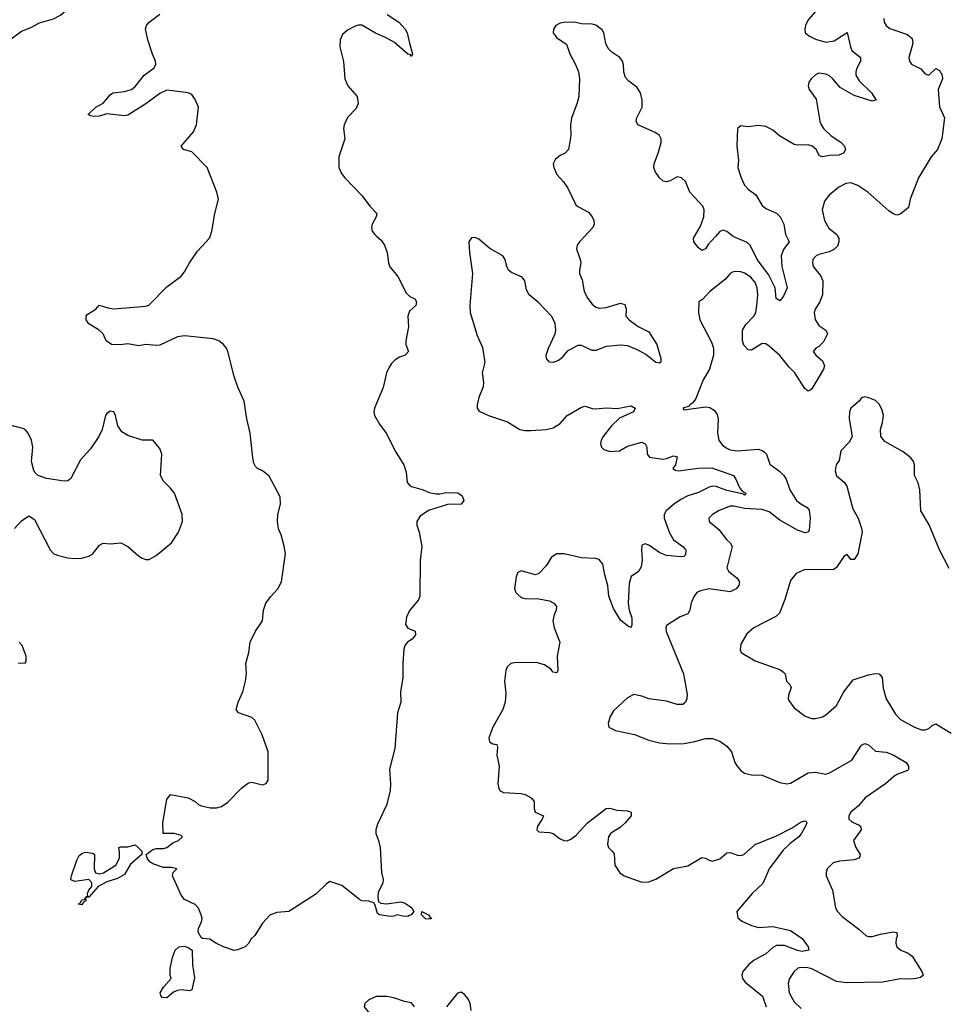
# Model space of a CAD drawing. Header units: inches. Extents: x 1603819 to 1745079, y 385938 to 533966.
# Tile 390 of 561: x 1697799 to 1703029, y 455665 to 461224. Entities that reach past the tile are written whole.
import ezdxf

# ---------------------------------------------------------------- set-up
doc = ezdxf.new("R2010")
doc.units = ezdxf.units.IN
doc.header["$MEASUREMENT"] = 0
for name, color, linetype in [('B6495', 7, 'Continuous'), ('B6496', 7, 'Continuous'), ('B7405', 7, 'Continuous'), ('B7406', 7, 'Continuous')]:
    doc.layers.add(name, color=color, linetype=linetype)

msp = doc.modelspace()

# ---------------------------------------------------------------- linework, layer by layer
at = {"layer": 'B6495', "color": 5}
for points, elevation in [([(1700000, 456166.2), (1699990, 456161.5), (1699962, 456162), (1699930, 456169.4), (1699910, 456162), (1699890, 456161.6), (1699830, 456169.6), (1699817.7, 456177.7), (1699805.7, 456225.7), (1699797.3, 456237.3), (1699770, 456247.3), (1699730, 456249.8), (1699716.1, 456256.1), (1699616.6, 456336.6), (1699550, 456358), (1699530, 456346), (1699470, 456286.6), (1699318, 456190), (1699250, 456183.7), (1699210, 456169.2), (1699170, 456122.7), (1699126.9, 456053.1), (1699104.9, 456035.1), (1699090, 456008.7), (1699071.3, 455990), (1699027.7, 455972.3), (1699010.3, 455969.7), (1698949.6, 455990), (1698910, 456008.3), (1698872.9, 456032.9), (1698830, 456037.4), (1698822.6, 456042.6), (1698806.7, 456073.3), (1698807.8, 456092.2), (1698826, 456130), (1698829.5, 456149.5), (1698822.9, 456170), (1698807.6, 456207.6), (1698790, 456229.2), (1698730, 456256), (1698710, 456281.2), (1698662, 456390), (1698666, 456410), (1698686, 456430), (1698656.6, 456436.6), (1698610, 456438.3), (1698550, 456458.9), (1698533.7, 456470), (1698517.6, 456490), (1698512.8, 456510), (1698550, 456538.5), (1698570, 456544.2), (1698610, 456544.2), (1698629, 456550), (1698663.8, 456576.2), (1698695.1, 456590), (1698717.2, 456610), (1698710, 456617.2), (1698670, 456629.2), (1698609.2, 456630), (1698607.3, 456690), (1698623, 456790), (1698630, 456821), (1698650, 456850.4), (1698750, 456830.5), (1698790, 456810.6), (1698810, 456790.7), (1698825.8, 456785.8), (1698874.3, 456774.3), (1698910, 456774.3), (1698937.4, 456782.6), (1698973.9, 456806.1), (1699050, 456885.5), (1699090, 456915.5), (1699110, 456919.3), (1699170, 456904.9), (1699190, 456910.8), (1699202, 456930), (1699201.4, 457090), (1699166.7, 457186.7), (1699126, 457270), (1699110, 457283.7), (1699033.2, 457310), (1699020.7, 457330), (1699031.2, 457370), (1699058.7, 457430), (1699074, 457490), (1699078.4, 457530), (1699075.8, 457590), (1699091.6, 457651.6), (1699099.5, 457710), (1699130, 457770.8), (1699169.6, 457830.4), (1699175.6, 457890), (1699188.6, 457930), (1699214.5, 457965.5), (1699256, 458010), (1699276.4, 458050), (1699298.4, 458210), (1699292, 458252), (1699275.2, 458315.2), (1699259.3, 458350), (1699253.2, 458390), (1699256, 458430), (1699271.9, 458488.1), (1699269.6, 458530), (1699206.2, 458646.2), (1699170, 458676.2), (1699141.2, 458690), (1699130, 458701.2), (1699120.8, 458720.8), (1699114, 458750), (1699100.3, 458890), (1699081.5, 458970), (1699065.6, 459070), (1699030, 459149), (1699010, 459208.7), (1698973.6, 459350), (1698965.6, 459370), (1698949.6, 459390), (1698922.7, 459410), (1698890, 459422.4), (1698730, 459439.5), (1698690, 459434), (1698590, 459386.3), (1698570, 459383.6), (1698510, 459389.5), (1698470, 459383.1), (1698410, 459394.5), (1698367.8, 459387.8), (1698318, 459390), (1698286.9, 459410), (1698269.6, 459450), (1698248.3, 459470), (1698190, 459506.6), (1698174, 459530), (1698173.3, 459550), (1698180.3, 459559.7), (1698229.2, 459590), (1698247.2, 459612.8), (1698296.7, 459596.7), (1698330, 459591.9), (1698510, 459606), (1698527.5, 459612.5), (1698630, 459715.2), (1698710, 459775.4), (1698730, 459800.2), (1698756.8, 459850), (1698803.3, 459916.7), (1698870, 459990.3), (1698873.3, 460000)], 280), ([(1699815.4, 460000), (1699839.2, 459979.2), (1699858.9, 459950), (1699873.8, 459910), (1699880.6, 459850), (1699887.9, 459827.9), (1699933.1, 459773.1), (1699980.9, 459681), (1700000, 459662.3)], 280), ([(1700000, 459578.4), (1699989.5, 459550.5), (1699994.4, 459490), (1699978.1, 459410), (1699978.4, 459390), (1699994.3, 459350), (1699974.4, 459330), (1699942.1, 459317.9), (1699917.5, 459302.5), (1699897.4, 459282.6), (1699881.8, 459258.2), (1699870.1, 459230), (1699850, 459148), (1699802.4, 459030), (1699798.1, 459010), (1699800.8, 458990), (1699830, 458939.7), (1699867.3, 458890), (1699922.2, 458782.2), (1699966.3, 458710), (1699981.2, 458670), (1699986.4, 458610), (1699997.5, 458597.5), (1700000, 458595.7)], 280), ([(1697769.7, 458350.3), (1697810, 458394.8), (1697850, 458422), (1697882, 458402), (1697970, 458230.8), (1697990, 458210.6), (1698010, 458200.4), (1698070, 458186), (1698110, 458181.6), (1698150, 458184.4), (1698190, 458194.9), (1698210, 458206), (1698250, 458256.3), (1698270, 458268.2), (1698310, 458263.8), (1698370, 458270.8), (1698410, 458250.5), (1698470, 458197.3), (1698490, 458182.8), (1698510, 458176), (1698530, 458176), (1698570, 458198), (1698655.8, 458270), (1698695.1, 458330), (1698718.3, 458390), (1698716.4, 458430), (1698672.6, 458550), (1698650, 458579.6), (1698610, 458618.4), (1698594.3, 458650), (1698600.4, 458770), (1698590, 458803.7), (1698550, 458849.6), (1698490, 458849.8), (1698410, 458877), (1698376.3, 458896.3), (1698352.8, 458930), (1698340.5, 458990), (1698330, 459009.3), (1698310, 459013.3), (1698290, 459000.9), (1698282.4, 458990), (1698263.6, 458910), (1698246.3, 458870), (1698198.4, 458801.6), (1698141.6, 458738.4), (1698087, 458633), (1698070, 458621.1), (1698050, 458619.2), (1697950, 458632.8), (1697902.7, 458650), (1697885.4, 458665.4), (1697878.3, 458678.3), (1697866, 458730), (1697873.7, 458810), (1697865.4, 458850), (1697846.6, 458890), (1697830, 458909.6), (1697816.3, 458916.3), (1697736.9, 458936.9)], 320), ([(1700000, 457888.5), (1699983, 457850), (1699976.3, 457810), (1699988.8, 457788.8), (1700000, 457784.3)], 280), ([(1697790, 457593.4), (1697828.9, 457591.1), (1697835.1, 457604.9), (1697835.6, 457630), (1697812.8, 457690), (1697795.1, 457710)], 320), ([(1700000, 457717.9), (1699988, 457710), (1699972.7, 457690), (1699967, 457670), (1699961.1, 457590), (1699961.6, 457510), (1699948.4, 457430), (1699950.4, 457370), (1699932.2, 457310), (1699916.9, 457110), (1699886.8, 456993.2), (1699892.6, 456910), (1699890.2, 456870), (1699870, 456789.2), (1699818, 456682), (1699808.7, 456650), (1699808.6, 456628.6), (1699824.9, 456590), (1699833, 456550), (1699840.7, 456410), (1699850.5, 456370), (1699848.2, 456350), (1699823, 456297), (1699819.8, 456270), (1699824.1, 456244.1), (1699836.7, 456236.7), (1699870, 456231.9), (1699950, 456243.2), (1699970, 456238.9), (1700000, 456218.7)], 280), ([(1698171.3, 456269.1), (1698170.9, 456269.1), (1698170.9, 456268.5)], 280), ([(1698170.9, 456268.5), (1698171.3, 456269.1)], 280), ([(1700000, 455675.6), (1699970, 455680.5), (1699910, 455702.3), (1699870, 455709.8), (1699810.3, 455709.7), (1699770, 455691.3), (1699747.3, 455670), (1699742.8, 455650), (1699773, 455613), (1699785.9, 455585.9), (1699793.8, 455550), (1699801.8, 455461.8), (1699810, 455431), (1699830.4, 455410.4), (1699931.3, 455391.3), (1699954.7, 455374.7), (1699970.2, 455350.2), (1699983.5, 455310), (1699981.8, 455290), (1699951.2, 455230), (1699946.5, 455206.5), (1699949.3, 455170), (1699967.9, 455110), (1700000, 455055.1)], 320)]:
    msp.add_lwpolyline(points, dxfattribs=dict(at, elevation=elevation))
at = {"layer": 'B6495', "color": 5, "elevation": 280}
for points in [[(1698171.3, 456269.1), (1698174, 456274), (1698186, 456274), (1698180.7, 456280.7), (1698181.6, 456290), (1698188.3, 456310), (1698206, 456330), (1698205.7, 456350), (1698190, 456369.7), (1698110, 456358.3), (1698087.3, 456367.3), (1698091.1, 456390), (1698121.5, 456478.5), (1698135.3, 456504.7), (1698150, 456517.3), (1698170, 456524), (1698210, 456518), (1698222, 456510), (1698218.5, 456430), (1698226.8, 456406.8), (1698250, 456401.1), (1698272.6, 456407.4), (1698342, 456450), (1698362.4, 456490), (1698363.1, 456523.1), (1698358, 456550), (1698370, 456554), (1698410, 456553.4), (1698450, 456564.9), (1698470, 456548.9), (1698487.6, 456530), (1698487.9, 456510), (1698423.7, 456456.3), (1698390, 456398), (1698350, 456374.5), (1698290, 456356.1), (1698241.6, 456330), (1698190, 456269.6)], [(1698170.9, 456268.5), (1698172.2, 456250), (1698159.1, 456240.9), (1698150, 456226.9), (1698129.6, 456230), (1698142, 456238), (1698150, 456255.8), (1698164, 456256)], [(1698758, 455742), (1698710, 455746), (1698690, 455742.9), (1698666.7, 455733.3), (1698630, 455702.4), (1698603.3, 455703.3), (1698594.8, 455714.8), (1698592, 455730), (1698610, 455762.8), (1698654, 455810), (1698648.7, 455828.7), (1698649, 455870), (1698661.2, 455930), (1698677.2, 455970), (1698698, 455990), (1698727.4, 455992.6), (1698750, 455986.3), (1698772.3, 455970), (1698774.8, 455890), (1698786.2, 455813.8), (1698770, 455746)]]:
    msp.add_lwpolyline(points, close=True, dxfattribs=at)
at = {"layer": 'B6496', "color": 5}
for points, elevation in [([(1697730, 461100.9), (1697810, 461158), (1697861.1, 461178.9), (1697910, 461206), (1697990, 461228.2), (1698029, 461250), (1698070, 461284.9), (1698112.7, 461330), (1698108, 461350), (1698030, 461360.9), (1697970, 461380.3), (1697930, 461381.1), (1697870, 461390.8), (1697790, 461373.5)], 320), ([(1698873.3, 460000), (1698883.4, 460030), (1698900.5, 460130), (1698920.5, 460210), (1698911.5, 460250), (1698856.3, 460390), (1698770, 460477.3), (1698722.9, 460490), (1698709.7, 460510), (1698780.7, 460590), (1698797.6, 460630), (1698808.1, 460730), (1698790, 460773), (1698770, 460800.4), (1698749.8, 460809.8), (1698630, 460826.6), (1698590, 460806.5), (1698511.8, 460748.2), (1698410, 460684), (1698390, 460679.9), (1698290, 460691.7), (1698250, 460679.8), (1698216.6, 460676.6), (1698200.1, 460680.1), (1698187, 460687), (1698186.6, 460690), (1698228, 460730), (1698270, 460753), (1698310, 460799.5), (1698325.1, 460810), (1698390, 460818.4), (1698430.8, 460829.2), (1698452.5, 460847.5), (1698502.2, 460910), (1698556, 460950), (1698567, 460970), (1698565.5, 460990), (1698548.4, 461028.4), (1698522.3, 461110), (1698508.6, 461171.4), (1698514.6, 461190), (1698529.8, 461210), (1698590, 461255.1)], 280), ([(1699872.4, 461252.4), (1699939.5, 461210), (1699975.6, 461170), (1699985.3, 461150), (1700000, 461091.7)], 280), ([(1700000, 461026.4), (1699990, 461029.6), (1699914.9, 461094.9), (1699863.5, 461123.5), (1699807.6, 461147.6), (1699730, 461191.7), (1699710, 461192.9), (1699692.1, 461187.9), (1699650, 461165.1), (1699620.3, 461139.7), (1699607.1, 461110), (1699606, 461070), (1699627.1, 460987), (1699634.2, 460890), (1699650.9, 460850), (1699703.8, 460790), (1699710.1, 460750), (1699697.4, 460722.6), (1699650, 460670.8), (1699630.8, 460630), (1699627.2, 460610), (1699634.6, 460550), (1699601, 460450), (1699600.5, 460390), (1699615.1, 460355.1), (1699634.2, 460330), (1699732.6, 460230), (1699774.9, 460170), (1699814.3, 460130), (1699811.6, 460110), (1699787.5, 460070), (1699785.4, 460050), (1699789.3, 460030), (1699803.9, 460010), (1699815.4, 460000)], 280)]:
    msp.add_lwpolyline(points, dxfattribs=dict(at, elevation=elevation))
at = {"layer": 'B7405', "color": 5}
for points, elevation in [([(1700987.2, 460000), (1700958.8, 459970), (1700945.6, 459950), (1700941.2, 459930), (1700963.2, 459870), (1700966.5, 459850), (1700958.9, 459810), (1700959.6, 459790), (1700974.2, 459754.2), (1700984.7, 459690), (1701005, 459650), (1701030, 459618.3), (1701050, 459601.3), (1701070, 459594.2), (1701110, 459598.9), (1701190, 459623.6), (1701215.1, 459615.1), (1701222.3, 459590), (1701220.3, 459550), (1701238.7, 459530), (1701290, 459491.3), (1701350, 459462), (1701394.9, 459390), (1701417.6, 459310), (1701417.3, 459290), (1701410, 459283.7), (1701390, 459288), (1701333.4, 459333.4), (1701282.5, 459362.5), (1701230, 459382.7), (1701190, 459386.9), (1701110, 459378.5), (1701050, 459356.2), (1701030, 459356.5), (1700970, 459384.2), (1700950, 459383.5), (1700890, 459352.3), (1700854.9, 459310), (1700839.9, 459300.1), (1700810, 459288.5), (1700790, 459290.9), (1700772.8, 459310), (1700770.7, 459330), (1700783.4, 459370), (1700820.5, 459450), (1700824.9, 459470), (1700821.2, 459510), (1700801, 459550), (1700730, 459624.7), (1700674.2, 459670), (1700659.4, 459699.4), (1700649.8, 459749.8), (1700634.7, 459770), (1700575.8, 459795.8), (1700557.7, 459810), (1700547.8, 459830), (1700539.3, 459870), (1700526.9, 459890), (1700452.3, 459932.3), (1700390, 459984.5), (1700370, 459994), (1700348.6, 459991.4), (1700333.4, 459970), (1700337.6, 459910), (1700355.6, 459790), (1700340.1, 459610), (1700341.7, 459570), (1700381.2, 459441.2), (1700412.1, 459372.1), (1700425.3, 459290), (1700410.2, 459230), (1700417.7, 459177.7), (1700415.8, 459150), (1700391.4, 459090), (1700382, 459050), (1700381.6, 459030), (1700393.3, 459013.3), (1700444.9, 458990), (1700552.6, 458952.6), (1700622.8, 458910), (1700650, 458903.9), (1700683.8, 458903.8), (1700770, 458909.2), (1700810, 458918.9), (1700850, 458944.7), (1700890, 458988.3), (1700970, 459036.8), (1700990, 459041.1), (1701030, 459028.2), (1701050, 459026.5), (1701110, 459033.3), (1701170.7, 459029.3), (1701250, 459044.5), (1701273.5, 459030), (1701263.6, 459010), (1701185.4, 458974.6), (1701140.2, 458930), (1701092.6, 458870), (1701080.8, 458850), (1701076.5, 458830), (1701082.4, 458810), (1701096.7, 458796.7), (1701130, 458785.6), (1701185.2, 458790), (1701230, 458816.8), (1701310, 458837.9), (1701330, 458828.4), (1701338, 458810), (1701340.3, 458770), (1701354.3, 458754.3), (1701430, 458743.2), (1701450, 458745.7), (1701490, 458760.8), (1701510, 458756), (1701501.3, 458710), (1701484.9, 458690), (1701500.3, 458680.3), (1701517.6, 458677.6), (1701627.7, 458692.3), (1701705.8, 458694.2), (1701828.4, 458650), (1701842, 458630), (1701862.5, 458582.6), (1701879.5, 458559.5), (1701897.1, 458550), (1701890, 458539.3), (1701884.7, 458544.7), (1701790, 458565.5), (1701730, 458588.4), (1701710, 458589.9), (1701690, 458584.6), (1701630, 458555.3), (1701570, 458535.6), (1701530, 458515.5), (1701490, 458487.6), (1701447.7, 458450), (1701437.1, 458430), (1701435.9, 458410), (1701465.8, 458325.8), (1701490, 458287.7), (1701542.6, 458250), (1701555.2, 458235.2), (1701558.9, 458230), (1701556.7, 458203.3), (1701546.7, 458193.3), (1701527.9, 458192.1), (1701450, 458199.2), (1701413, 458213), (1701350, 458257.3), (1701330, 458265.1), (1701310, 458257.2), (1701307.8, 458232.3), (1701312.8, 458172.8), (1701306.1, 458133.9), (1701292, 458108), (1701250, 458079.5), (1701238.4, 458041.6), (1701234, 457930), (1701239.8, 457890), (1701253.7, 457846.3), (1701254.9, 457810), (1701250, 457793.2), (1701230, 457802), (1701190, 457833.3), (1701150, 457900.5), (1701123.4, 457970), (1701118.2, 458030), (1701100.9, 458090), (1701091.3, 458150), (1701070, 458175.8), (1701050, 458182), (1700970, 458185.5), (1700872.4, 458207.6), (1700830, 458207.6), (1700800.3, 458190), (1700770, 458141.3), (1700730, 458096.9), (1700709.8, 458089.8), (1700630, 458112.8), (1700610, 458102.7), (1700601.6, 458078.4), (1700592.1, 458012.1), (1700599.3, 457990), (1700610, 457978), (1700630, 457962.4), (1700650, 457955.8), (1700730, 457954), (1700790, 457942), (1700813.7, 457930), (1700828.7, 457910), (1700827.2, 457890), (1700815.6, 457864.4), (1700808.9, 457830), (1700816.1, 457790), (1700846.9, 457710), (1700832.3, 457630), (1700837, 457550), (1700830, 457536), (1700810, 457540.7), (1700796.5, 457556.5), (1700761.7, 457581.7), (1700714.2, 457594.2), (1700590, 457593.8), (1700571.5, 457588.5), (1700550.4, 457570), (1700543.1, 457550), (1700534.9, 457490), (1700542, 457422), (1700539.5, 457370), (1700525.3, 457330), (1700470, 457229.3), (1700446, 457170), (1700450, 457147.3), (1700470, 457134.9), (1700491.7, 457131.7), (1700496.5, 457116.5), (1700492.1, 457072.1), (1700504.4, 457010), (1700498.4, 456910), (1700503.1, 456883.1), (1700510.4, 456870.4), (1700530, 456861.6), (1700630, 456854.9), (1700651.3, 456850), (1700686, 456830), (1700702, 456810), (1700702.4, 456770), (1700707.7, 456750), (1700754.8, 456730), (1700748.2, 456710), (1700721.1, 456670), (1700718, 456650), (1700730, 456639.3), (1700790, 456635.6), (1700810, 456628.9), (1700850, 456599.5), (1700870, 456590.4), (1700890, 456588.7), (1700910, 456597), (1700939.8, 456620.2), (1701003, 456690), (1701110, 456770.3), (1701130, 456771.5), (1701170, 456760.8), (1701230, 456756.5), (1701250.3, 456750.3), (1701250.4, 456730), (1701217.2, 456690), (1701190, 456665.5), (1701133.4, 456630), (1701122, 456610), (1701116.5, 456570), (1701121.6, 456550), (1701144, 456530), (1701154, 456514), (1701158.4, 456450), (1701186.7, 456406.7), (1701210.8, 456390), (1701310, 456354.6), (1701350, 456356.9), (1701390, 456371.5), (1701490, 456432.7), (1701570, 456446.3), (1701650, 456493.4), (1701670, 456490.8), (1701690, 456478.8), (1701710, 456474), (1701750, 456487.3), (1701790, 456520.7), (1701810, 456521.6), (1701850, 456506.3), (1701870, 456504.4), (1701886, 456510), (1701950, 456566.7), (1702070, 456615.5), (1702158.8, 456661.2), (1702210, 456694.5), (1702230, 456701.3), (1702237.5, 456697.5), (1702241.3, 456690), (1702233.6, 456670), (1702210, 456626.6), (1702196.5, 456610), (1702147.1, 456572.9), (1702106.5, 456533.5), (1702030, 456429.8), (1701993.2, 456346.8), (1701932.9, 456290), (1701847.7, 456190), (1701853.2, 456153.2), (1701874.6, 456134.6), (1701929.2, 456109.2), (1701970, 456098.2), (1702050, 456104.6), (1702150, 456081.6), (1702216.1, 456036.1), (1702250.3, 455990), (1702253.4, 455970), (1702215.9, 455964.1), (1702190, 455969.4), (1702116.4, 455996.4), (1702070, 455997), (1702050, 455986.2), (1702010.5, 455949.5), (1701945.5, 455914.5), (1701914, 455890), (1701880.3, 455850), (1701875.3, 455830), (1701879.6, 455810), (1701893.6, 455790), (1701991.4, 455711.4), (1702011.8, 455650)], 320), ([(1702417.4, 460000), (1702422.8, 459990), (1702423.2, 459970), (1702414.7, 459945.3), (1702394.7, 459925.3), (1702367.5, 459912.5), (1702310, 459898.2), (1702294.4, 459890), (1702276.5, 459870), (1702273.1, 459850), (1702277.4, 459830), (1702319.8, 459779.8), (1702332.4, 459750), (1702329.5, 459670), (1702313.2, 459626.8), (1702289.2, 459590), (1702284.2, 459570), (1702289.2, 459530.8), (1702310, 459496.9), (1702348.4, 459470), (1702358.5, 459450), (1702335.2, 459404.8), (1702310, 459378.7), (1702292.7, 459370), (1702278.4, 459350), (1702292.7, 459330), (1702330, 459297), (1702341.3, 459270), (1702336.5, 459250), (1702270, 459139.3), (1702258.8, 459130), (1702250, 459126), (1702230, 459142), (1702174.6, 459230), (1702142.3, 459262.3), (1702090, 459328.4), (1702030, 459380.8), (1702010, 459393.6), (1701990, 459396.5), (1701930, 459358.2), (1701910, 459359.8), (1701885.8, 459385.8), (1701879.1, 459410), (1701879.1, 459470), (1701897, 459503), (1701943.4, 459550), (1701953.2, 459570), (1701960.2, 459610), (1701965.4, 459670), (1701962.4, 459710), (1701950, 459740.4), (1701925.3, 459770), (1701890, 459793.3), (1701870, 459800.4), (1701837.3, 459802.7), (1701821.5, 459798.5), (1701809.1, 459790.9), (1701782, 459758), (1701694, 459690), (1701654.8, 459645.2), (1701632, 459630), (1701631, 459570), (1701638.8, 459530), (1701703.4, 459403.4), (1701715.5, 459370), (1701714.9, 459330), (1701693.4, 459250), (1701656.5, 459190), (1701614.9, 459085.1), (1701598.8, 459061.2), (1701582, 459050), (1701578, 459042), (1701542, 459030), (1701550, 459022), (1701670, 459037.6), (1701694.4, 459034.4), (1701719.7, 459019.7), (1701735.4, 458995.4), (1701742.2, 458970), (1701738.5, 458890), (1701745.3, 458850), (1701763.8, 458823.8), (1701786.5, 458806.5), (1701810, 458796.2), (1701850, 458790.2), (1701970, 458798.4), (1701990, 458792.4), (1702002.9, 458782.9), (1702014.4, 458770), (1702033.8, 458713.8), (1702090, 458672.3), (1702112.6, 458650), (1702124.7, 458630), (1702146.2, 458570), (1702182.8, 458510), (1702207.4, 458490), (1702243.2, 458470), (1702255.1, 458455.1), (1702260.4, 458410), (1702255.8, 458344.2), (1702250, 458329.6), (1702232.7, 458327.3), (1702190, 458341.1), (1702090, 458398.7), (1702030, 458445.7), (1701990, 458458.3), (1701890, 458464.8), (1701830, 458477.3), (1701810, 458476.5), (1701746.6, 458453.4), (1701708.5, 458430), (1701688.4, 458410), (1701690.5, 458390), (1701745.1, 458345.1), (1701788.7, 458288.7), (1701808.7, 458270), (1701819.5, 458250), (1701790.4, 458130), (1701799.5, 458110), (1701848.8, 458070), (1701862.3, 458050), (1701859, 458030), (1701843.1, 458010), (1701810, 457994.4), (1701690.1, 458009.9), (1701641, 457999), (1701620.5, 457990), (1701606.4, 457970), (1701589, 457931), (1701582.3, 457890), (1701570.3, 457870), (1701527.7, 457852.3), (1701450, 457804), (1701445.3, 457790), (1701448.8, 457770), (1701545.5, 457530), (1701565.8, 457414.2), (1701564.9, 457390), (1701557.3, 457370), (1701542, 457358), (1701510, 457357), (1701450, 457376.9), (1701350, 457389.4), (1701310, 457405.2), (1701265.4, 457414.6), (1701230, 457395.3), (1701150, 457322), (1701131, 457290), (1701121, 457250), (1701124.7, 457230), (1701162, 457210), (1701270, 457187.7), (1701350, 457156.3), (1701410, 457140.5), (1701470, 457135.5), (1701550, 457137), (1701610, 457148.1), (1701670, 457165.8), (1701710, 457166), (1701750, 457150.4), (1701790, 457123), (1701815.8, 457090), (1701836.4, 457030), (1701848.9, 457008.9), (1701867.3, 456987.3), (1701890, 456970.5), (1701930, 456960.5), (1701990, 456959.1), (1702090, 456918), (1702129.3, 456910.7), (1702150, 456914), (1702250, 456971), (1702290, 456974.8), (1702350, 456964.9), (1702370, 456971.3), (1702495.7, 457044.3), (1702550, 457128.2), (1702570, 457137.6), (1702590, 457130.3), (1702630, 457093.7), (1702690, 457087.7), (1702730, 457074), (1702803, 457030), (1702816.5, 457010), (1702815.8, 456990), (1702810, 456984.2), (1702750, 456962.3), (1702730.2, 456949.8), (1702685.3, 456910), (1702570.4, 456830), (1702533.7, 456786.3), (1702490, 456749.4), (1702478.7, 456730), (1702479.3, 456710), (1702495.8, 456695.8), (1702536.7, 456676.7), (1702546, 456666), (1702548.2, 456650), (1702506, 456590), (1702518, 456550), (1702543.8, 456510), (1702540.4, 456499.6), (1702536.3, 456490), (1702510, 456480.4), (1702426.2, 456473.8), (1702390, 456463.6), (1702357.1, 456430), (1702350.4, 456410), (1702350.4, 456390), (1702386.7, 456310), (1702403.1, 456210), (1702414.4, 456190), (1702441, 456161), (1702534.8, 456090), (1702574.4, 456054.4), (1702588.1, 456048.1), (1702610, 456048.2), (1702658, 456062), (1702730, 456073.7), (1702750, 456070.5), (1702752, 456050), (1702745.7, 456034.3), (1702744.4, 456010), (1702749, 455990), (1702771.7, 455971.7), (1702814.4, 455954.4), (1702837.3, 455937.3), (1702891.7, 455850), (1702898.4, 455830), (1702883.4, 455816.6), (1702858, 455810), (1702830, 455806.8), (1702770, 455809.7), (1702670, 455789.8), (1702466.1, 455786.1), (1702410, 455794.6), (1702270, 455866), (1702248.1, 455871.9), (1702210, 455873.3), (1702191.6, 455868.4), (1702170.3, 455850), (1702144.4, 455810), (1702135.8, 455784.2), (1702142.3, 455730), (1702170, 455679.3), (1702210, 455642.4)], 340), ([(1701726.1, 460000), (1701685.8, 459954.2), (1701670, 459929.7), (1701656.5, 459923.5), (1701650, 459921.5), (1701630, 459936), (1701603.9, 459970), (1701602, 459990), (1701607.8, 460000)], 320), ([(1702127.3, 460000), (1702142.4, 459970), (1702110, 459927.1), (1702096.4, 459890), (1702101.4, 459830), (1702130.2, 459710), (1702110, 459662), (1702090, 459636.2), (1702068.7, 459648.7), (1702063.7, 459710), (1702024.7, 459784.7), (1701961, 459870), (1701921.3, 459950), (1701905.2, 459965.2), (1701830, 459997.7), (1701826.9, 460000)], 320), ([(1700000, 459662.3), (1700001.2, 459661.2), (1700030, 459647.7), (1700039.5, 459630), (1700034.3, 459610), (1700000.4, 459579.6), (1700000, 459578.4)], 280), ([(1703045.6, 458125.6), (1702991.2, 458231.2), (1702932.7, 458372.7), (1702885.4, 458450), (1702879.6, 458570), (1702869.6, 458609.7), (1702849.7, 458649.7), (1702849.6, 458710), (1702843.7, 458730), (1702829.4, 458750), (1702784.9, 458784.9), (1702682.9, 458842.9), (1702659, 458870), (1702658, 458910), (1702669.4, 458950), (1702674, 458990), (1702664.8, 459024.8), (1702650, 459054), (1702630, 459073.2), (1702592, 459088), (1702570, 459095.3), (1702550, 459088), (1702538, 459070), (1702490.7, 459030), (1702483, 459010), (1702481.6, 458970), (1702497.1, 458870), (1702481.3, 458838.7), (1702433.4, 458790), (1702424.7, 458735.3), (1702408.2, 458710), (1702402.6, 458677.4), (1702410, 458648), (1702452.5, 458612.5), (1702467.3, 458590), (1702501.4, 458461.4), (1702531, 458410), (1702550, 458354), (1702554.8, 458330), (1702530, 458208.7), (1702510, 458175.3), (1702490, 458175.3), (1702470, 458204), (1702450, 458194), (1702410, 458131.5), (1702390, 458118.3), (1702230, 458120.5), (1702182.3, 458097.7), (1702150, 458057.2), (1702117.6, 457950), (1702087.3, 457872.7), (1702066.3, 457853.7), (1701942, 457790), (1701903.8, 457756.2), (1701870, 457699), (1701865.5, 457665.5), (1701870.5, 457650.5), (1701950, 457604), (1702092.5, 457552.5), (1702110, 457541), (1702118.8, 457530), (1702127.3, 457490), (1702146, 457470), (1702153.2, 457453.2), (1702139.1, 457410), (1702137.3, 457390), (1702141.1, 457381.1), (1702170, 457338.8), (1702232.3, 457292.3), (1702270, 457279.3), (1702290, 457279.3), (1702330, 457288.4), (1702350, 457299.3), (1702410, 457352.7), (1702451.4, 457428.6), (1702503.3, 457496.7), (1702590, 457524.2), (1702630, 457532.4), (1702650, 457530.4), (1702667.7, 457510), (1702672.4, 457450), (1702690.4, 457390), (1702743, 457303), (1702770, 457272.4), (1702850, 457228.9), (1702890, 457214.9), (1702910, 457215.3), (1702930, 457223.1), (1702950, 457239.1), (1702970, 457248), (1703056.1, 457196.1)], 360), ([(1700000, 458595.7), (1700010, 458588.7), (1700075.5, 458570), (1700110, 458554.6), (1700150, 458546), (1700170, 458546), (1700205.3, 458554.7), (1700272.5, 458552.5), (1700295.8, 458535.8), (1700306, 458510), (1700291.4, 458488.6), (1700213.8, 458486.1), (1700106.7, 458453.3), (1700059.9, 458420.1), (1700040.3, 458390), (1700041.1, 458370), (1700054, 458330), (1700068, 458250), (1700059.1, 458170), (1700058, 457970), (1700050, 457949), (1700000.7, 457890), (1700000, 457888.5)], 280), ([(1700000, 457784.3), (1700031.6, 457771.6), (1700033.7, 457750), (1700013.4, 457726.6), (1700000, 457717.9)], 280), ([(1700000, 456218.7), (1700013, 456210), (1700023.8, 456190), (1700008, 456170), (1700000, 456166.2)], 280), ([(1700346.3, 455630), (1700340.7, 455670), (1700330, 455696.9), (1700310, 455721.1), (1700290, 455733), (1700270, 455727.3), (1700208.9, 455651.1)], 320), ([(1700027.6, 455650), (1700010, 455674), (1700000, 455675.6)], 320)]:
    msp.add_lwpolyline(points, dxfattribs=dict(at, elevation=elevation))
at = {"layer": 'B7405', "color": 5, "elevation": 280}
msp.add_lwpolyline([(1700110, 456145.1), (1700090, 456148), (1700067, 456170), (1700068, 456190), (1700107.3, 456170), (1700114.9, 456154.9), (1700124.7, 456150)], close=True, dxfattribs=at)
at = {"layer": 'B7406', "color": 5}
for points, elevation in [([(1702290.2, 461269.8), (1702250, 461222), (1702234, 461190), (1702230.4, 461170), (1702233, 461150), (1702257.1, 461130), (1702290, 461112.9), (1702350, 461096.9), (1702395.3, 461104.7), (1702470.3, 461150.3), (1702487.8, 461070), (1702496, 461050), (1702544.9, 461010), (1702544.9, 460990), (1702523.5, 460950), (1702518.2, 460930), (1702519.1, 460910), (1702537.7, 460877.7), (1702606.5, 460810), (1702634, 460770), (1702610, 460763.1), (1702510, 460796.4), (1702430, 460840.4), (1702388.3, 460890), (1702370, 460906), (1702350, 460915.1), (1702310, 460921.3), (1702290, 460912.8), (1702267.2, 460890), (1702253.7, 460870), (1702249.1, 460849.1), (1702255.3, 460830), (1702294.4, 460774.4), (1702314.7, 460650), (1702323.2, 460630), (1702336.9, 460610), (1702376.5, 460570), (1702435.6, 460530), (1702454.9, 460510), (1702460.3, 460490), (1702457.1, 460482.9), (1702448.5, 460470), (1702422.2, 460457.8), (1702370, 460457), (1702330, 460449), (1702314.2, 460454.2), (1702295.5, 460490), (1702271.1, 460510), (1702250, 460516.3), (1702190, 460514.5), (1702170, 460518.4), (1702088.2, 460568.2), (1702050, 460600.5), (1702010, 460620.5), (1701970, 460625.6), (1701910, 460618.7), (1701870, 460623.7), (1701850.4, 460609.6), (1701846, 460510), (1701855.4, 460430), (1701851.9, 460390), (1701871.5, 460330), (1701890.9, 460290), (1701910, 460267.3), (1701954.2, 460234.2), (1701990, 460173.7), (1702010, 460158.3), (1702070.8, 460130.8), (1702091.5, 460111.5), (1702112.3, 460070), (1702122.3, 460010), (1702127.3, 460000)], 320), ([(1701607.8, 460000), (1701641.7, 460058.3), (1701660.9, 460110), (1701662.9, 460150), (1701654.9, 460170), (1701581.6, 460250), (1701556.1, 460310), (1701535.1, 460330), (1701510, 460336.9), (1701470, 460314), (1701450, 460308.4), (1701431.1, 460311.1), (1701410, 460331.5), (1701386.2, 460366.2), (1701378.2, 460390), (1701379.8, 460410), (1701404, 460476), (1701418.8, 460530), (1701419.8, 460550), (1701409.7, 460570), (1701386.4, 460586.4), (1701287.6, 460630), (1701279.1, 460650), (1701282.4, 460670), (1701312.8, 460730), (1701312.7, 460770), (1701303.1, 460810), (1701281.9, 460841.9), (1701236.6, 460876.6), (1701217.9, 460897.9), (1701208.2, 460928.2), (1701206.5, 460970), (1701200.5, 460990), (1701186, 461010), (1701140.4, 461040.3), (1701120.6, 461060.6), (1701107.2, 461090), (1701096.5, 461150), (1701087.1, 461167.1), (1701050, 461192.6), (1701030, 461197.9), (1700970, 461200.6), (1700930, 461209.8), (1700870, 461208.5), (1700850, 461204), (1700825.5, 461190), (1700812.4, 461170), (1700810.4, 461150), (1700830, 461120.4), (1700884.8, 461084.8), (1700903.7, 461030), (1700937, 460970), (1700952.4, 460930), (1700958, 460890), (1700954.9, 460790), (1700946.2, 460753.8), (1700913.2, 460666.8), (1700908.2, 460630), (1700910.4, 460570), (1700897.3, 460490), (1700878, 460470), (1700850, 460457.2), (1700824.1, 460435.9), (1700810.8, 460410), (1700814, 460390), (1700830.4, 460350), (1700868.3, 460308.3), (1700893, 460273), (1700938.4, 460178.4), (1700948.7, 460168.7), (1701010, 460136.1), (1701030.1, 460110.1), (1701039.3, 460090), (1701042, 460070), (1701034.5, 460050), (1700987.2, 460000)], 320), ([(1702676.5, 461230), (1702678.7, 461210), (1702690.4, 461190), (1702710, 461173.7), (1702810, 461140.2), (1702837.2, 461117.2), (1702840.7, 461090), (1702817.4, 461010), (1702822, 460990), (1702833, 460973), (1702885.5, 460945.5), (1702910, 460918.8), (1702930, 460911), (1702970, 460947.3), (1702990, 460936.3), (1703006, 460910), (1703008.2, 460890), (1702983.1, 460830), (1702990.7, 460730.7), (1703018.8, 460670), (1703003, 460550), (1702979.1, 460490), (1702943, 460450), (1702872.2, 460330), (1702825.5, 460210), (1702816, 460164), (1702773.3, 460126.7), (1702750, 460119.7), (1702730, 460126.9), (1702704.3, 460144.3), (1702587.1, 460250), (1702530, 460287.7), (1702490, 460302.3), (1702461.8, 460298.2), (1702422.7, 460277.3), (1702368, 460232), (1702341.8, 460198.2), (1702329.1, 460150), (1702341.6, 460090), (1702365.8, 460045.8), (1702412, 460010), (1702417.4, 460000)], 340), ([(1700000, 461091.7), (1700015.5, 461030), (1700010, 461015.3), (1700004.8, 461024.8), (1700000, 461026.4)], 280), ([(1701826.9, 460000), (1701790, 460027.7), (1701770, 460035.3), (1701750, 460027.3), (1701726.1, 460000)], 320)]:
    msp.add_lwpolyline(points, dxfattribs=dict(at, elevation=elevation))

doc.saveas('drawing.dxf')
